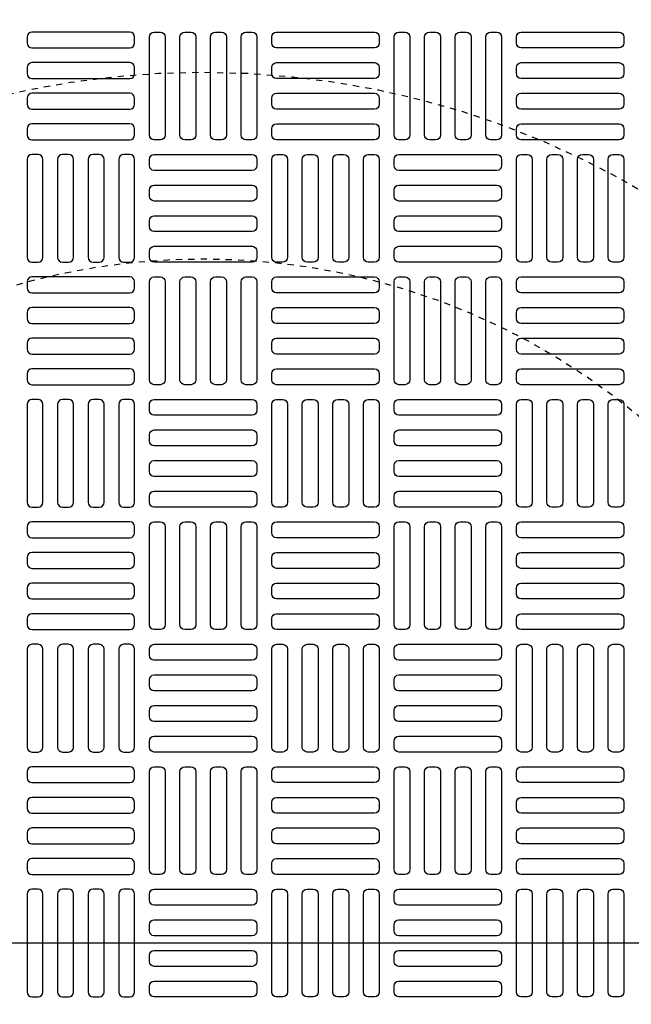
# Model space of a CAD drawing. Extents: x -285 to 5863, y 308 to 3178.
# Tile 604 of 622: x 5269 to 5279, y 1397 to 1413. Entities that reach past the tile are written whole.
import ezdxf

# ---------------------------------------------------------------- set-up
doc = ezdxf.new("R2010")
doc.units = 0
doc.header["$MEASUREMENT"] = 0
doc.linetypes.add('HIDDEN2', pattern=[0.28125, 0.1875, -0.09375])
doc.layers.get('DEFPOINTS').update_dxf_attribs({"linetype": 'CONTINUOUS'})
doc.layers.add('FREEZE-LINES', color=8, linetype='CONTINUOUS', plot=False)
for name, color, linetype in [('TANK-MANHOLE-COVER-40', 2, 'CONTINUOUS'), ('TANK-MANHOLE-COVER-HATCH-40', 252, 'CONTINUOUS'), ('TANK-SLOPE', 3, 'CONTINUOUS')]:
    doc.layers.add(name, color=color, linetype=linetype)

msp = doc.modelspace()

# ---------------------------------------------------------------- linework, layer by layer
at = {"layer": 'DEFPOINTS', "color": 8, "linetype": 'HIDDEN2', "ltscale": 0.125}
msp.add_circle((5271.97805, 1398.01916), 14, dxfattribs=at)
msp.add_circle((5271.97805, 1398.01916), 14, dxfattribs=at)
msp.add_circle((5271.97805, 1398.01916), 14, dxfattribs=at)
msp.add_circle((5271.97805, 1398.01916), 14, dxfattribs=at)
at = {"layer": 'DEFPOINTS', "color": 8, "linetype": 'HIDDEN2', "ltscale": 0.5}
msp.add_circle((5271.97805, 1398.01916), 11, dxfattribs=at)
msp.add_circle((5271.97805, 1398.01916), 11, dxfattribs=at)
msp.add_circle((5271.97805, 1398.01916), 11, dxfattribs=at)
msp.add_circle((5271.97805, 1398.01916), 11, dxfattribs=at)
at = {"layer": 'FREEZE-LINES', "linetype": 'Continuous'}
msp.add_line((5653.857, 1398.01839), (4609.857, 1398.01839), dxfattribs=at)
at = {"layer": 'TANK-MANHOLE-COVER-40', "color": 4, "linetype": 'Continuous'}
msp.add_circle((5271.97882, 1398.01916), 22.63902, dxfattribs=at)
at = {"layer": 'TANK-MANHOLE-COVER-40', "color": 1, "linetype": 'Continuous'}
msp.add_circle((5271.97882, 1398.01916), 22.44094, dxfattribs=at)
at = {"layer": 'TANK-MANHOLE-COVER-40', "color": 2, "linetype": 'Continuous'}
msp.add_circle((5271.97882, 1398.01916), 21.65354, dxfattribs=at)
at = {"layer": 'TANK-MANHOLE-COVER-HATCH-40', "linetype": 'Continuous', "flags": 128}
for points in [[(5269.14417, 1412.48766, 0.41421356), (5269.22291, 1412.40892), (5270.79772, 1412.40892, 0.41421356), (5270.87646, 1412.48766), (5270.87646, 1412.58609, 0.41421356), (5270.79772, 1412.66483), (5269.22291, 1412.66483, 0.41421356), (5269.14417, 1412.58609)], [(5271.19142, 1410.93255, -0.41421356), (5271.11268, 1411.01129), (5271.11268, 1412.58609, -0.41421356), (5271.19142, 1412.66483), (5271.28984, 1412.66483, -0.41421356), (5271.36858, 1412.58609), (5271.36858, 1411.01129, -0.41421356), (5271.28984, 1410.93255)], [(5271.68354, 1410.93255, -0.41421356), (5271.6048, 1411.01129), (5271.6048, 1412.58609, -0.41421356), (5271.68354, 1412.66483), (5271.78197, 1412.66483, -0.41421356), (5271.86071, 1412.58609), (5271.86071, 1411.01129, -0.41421356), (5271.78197, 1410.93255)], [(5272.17567, 1410.93255, -0.41421356), (5272.09693, 1411.01129), (5272.09693, 1412.58609, -0.41421356), (5272.17567, 1412.66483), (5272.27409, 1412.66483, -0.41421356), (5272.35283, 1412.58609), (5272.35283, 1411.01129, -0.41421356), (5272.27409, 1410.93255)], [(5272.66779, 1410.93255, -0.41421356), (5272.58905, 1411.01129), (5272.58905, 1412.58609, -0.41421356), (5272.66779, 1412.66483), (5272.76622, 1412.66483, -0.41421356), (5272.84496, 1412.58609), (5272.84496, 1411.01129, -0.41421356), (5272.76622, 1410.93255)], [(5274.81346, 1412.48766, -0.41421356), (5274.73472, 1412.40892), (5273.15992, 1412.40892, -0.41421356), (5273.08118, 1412.48766), (5273.08118, 1412.58609, -0.41421356), (5273.15992, 1412.66483), (5274.73472, 1412.66483, -0.41421356), (5274.81346, 1412.58609)], [(5275.12842, 1410.93255, -0.41421356), (5275.04968, 1411.01129), (5275.04968, 1412.58609, -0.41421356), (5275.12842, 1412.66483), (5275.22685, 1412.66483, -0.41421356), (5275.30559, 1412.58609), (5275.30559, 1411.01129, -0.41421356), (5275.22685, 1410.93255)], [(5275.62055, 1410.93255, -0.41421356), (5275.54181, 1411.01129), (5275.54181, 1412.58609, -0.41421356), (5275.62055, 1412.66483), (5275.71898, 1412.66483, -0.41421356), (5275.79772, 1412.58609), (5275.79772, 1411.01129, -0.41421356), (5275.71898, 1410.93255)], [(5276.11268, 1410.93255, -0.41421356), (5276.03394, 1411.01129), (5276.03394, 1412.58609, -0.41421356), (5276.11268, 1412.66483), (5276.2111, 1412.66483, -0.41421356), (5276.28984, 1412.58609), (5276.28984, 1411.01129, -0.41421356), (5276.2111, 1410.93255)], [(5276.6048, 1410.93255, -0.41421356), (5276.52606, 1411.01129), (5276.52606, 1412.58609, -0.41421356), (5276.6048, 1412.66483), (5276.70323, 1412.66483, -0.41421356), (5276.78197, 1412.58609), (5276.78197, 1411.01129, -0.41421356), (5276.70323, 1410.93255)], [(5278.75047, 1412.48766, -0.41421356), (5278.67173, 1412.40892), (5277.09693, 1412.40892, -0.41421356), (5277.01819, 1412.48766), (5277.01819, 1412.58609, -0.41421356), (5277.09693, 1412.66483), (5278.67173, 1412.66483, -0.41421356), (5278.75047, 1412.58609)], [(5269.14417, 1411.99554, 0.41421356), (5269.22291, 1411.9168), (5270.79772, 1411.9168, 0.41421356), (5270.87646, 1411.99554), (5270.87646, 1412.09396, 0.41421356), (5270.79772, 1412.1727), (5269.22291, 1412.1727, 0.41421356), (5269.14417, 1412.09396)], [(5274.81346, 1411.99554, -0.41421356), (5274.73472, 1411.9168), (5273.15992, 1411.9168, -0.41421356), (5273.08118, 1411.99554), (5273.08118, 1412.09396, -0.41421356), (5273.15992, 1412.1727), (5274.73472, 1412.1727, -0.41421356), (5274.81346, 1412.09396)], [(5278.75047, 1411.99554, -0.41421356), (5278.67173, 1411.9168), (5277.09693, 1411.9168, -0.41421356), (5277.01819, 1411.99554), (5277.01819, 1412.09396, -0.41421356), (5277.09693, 1412.1727), (5278.67173, 1412.1727, -0.41421356), (5278.75047, 1412.09396)], [(5269.14417, 1411.50341, 0.41421356), (5269.22291, 1411.42467), (5270.79772, 1411.42467, 0.41421356), (5270.87646, 1411.50341), (5270.87646, 1411.60184, 0.41421356), (5270.79772, 1411.68058), (5269.22291, 1411.68058, 0.41421356), (5269.14417, 1411.60184)], [(5274.81346, 1411.50341, -0.41421356), (5274.73472, 1411.42467), (5273.15992, 1411.42467, -0.41421356), (5273.08118, 1411.50341), (5273.08118, 1411.60184, -0.41421356), (5273.15992, 1411.68058), (5274.73472, 1411.68058, -0.41421356), (5274.81346, 1411.60184)], [(5278.75047, 1411.50341, -0.41421356), (5278.67173, 1411.42467), (5277.09693, 1411.42467, -0.41421356), (5277.01819, 1411.50341), (5277.01819, 1411.60184, -0.41421356), (5277.09693, 1411.68058), (5278.67173, 1411.68058, -0.41421356), (5278.75047, 1411.60184)], [(5269.14417, 1411.01129, 0.41421356), (5269.22291, 1410.93255), (5270.79772, 1410.93255, 0.41421356), (5270.87646, 1411.01129), (5270.87646, 1411.10971, 0.41421356), (5270.79772, 1411.18845), (5269.22291, 1411.18845, 0.41421356), (5269.14417, 1411.10971)], [(5274.81346, 1411.01129, -0.41421356), (5274.73472, 1410.93255), (5273.15992, 1410.93255, -0.41421356), (5273.08118, 1411.01129), (5273.08118, 1411.10971, -0.41421356), (5273.15992, 1411.18845), (5274.73472, 1411.18845, -0.41421356), (5274.81346, 1411.10971)], [(5278.75047, 1411.01129, -0.41421356), (5278.67173, 1410.93255), (5277.09693, 1410.93255, -0.41421356), (5277.01819, 1411.01129), (5277.01819, 1411.10971, -0.41421356), (5277.09693, 1411.18845), (5278.67173, 1411.18845, -0.41421356), (5278.75047, 1411.10971)], [(5269.32134, 1408.96404, 0.41421356), (5269.40008, 1409.04278), (5269.40008, 1410.61758, 0.41421356), (5269.32134, 1410.69632), (5269.22291, 1410.69632, 0.41421356), (5269.14417, 1410.61758), (5269.14417, 1409.04278, 0.41421356), (5269.22291, 1408.96404)], [(5269.81346, 1408.96404, 0.41421356), (5269.8922, 1409.04278), (5269.8922, 1410.61758, 0.41421356), (5269.81346, 1410.69632), (5269.71504, 1410.69632, 0.41421356), (5269.6363, 1410.61758), (5269.6363, 1409.04278, 0.41421356), (5269.71504, 1408.96404)], [(5270.30559, 1408.96404, 0.41421356), (5270.38433, 1409.04278), (5270.38433, 1410.61758, 0.41421356), (5270.30559, 1410.69632), (5270.20716, 1410.69632, 0.41421356), (5270.12842, 1410.61758), (5270.12842, 1409.04278, 0.41421356), (5270.20716, 1408.96404)], [(5270.79772, 1408.96404, 0.41421356), (5270.87646, 1409.04278), (5270.87646, 1410.61758, 0.41421356), (5270.79772, 1410.69632), (5270.69929, 1410.69632, 0.41421356), (5270.62055, 1410.61758), (5270.62055, 1409.04278, 0.41421356), (5270.69929, 1408.96404)], [(5271.11268, 1410.61758, -0.41421356), (5271.19142, 1410.69632), (5272.76622, 1410.69632, -0.41421356), (5272.84496, 1410.61758), (5272.84496, 1410.51916, -0.41421356), (5272.76622, 1410.44042), (5271.19142, 1410.44042, -0.41421356), (5271.11268, 1410.51916)], [(5273.15992, 1408.96404, -0.41421356), (5273.08118, 1409.04278), (5273.08118, 1410.61758, -0.41421356), (5273.15992, 1410.69632), (5273.25835, 1410.69632, -0.41421356), (5273.33709, 1410.61758), (5273.33709, 1409.04278, -0.41421356), (5273.25835, 1408.96404)], [(5273.65205, 1408.96404, -0.41421356), (5273.57331, 1409.04278), (5273.57331, 1410.61758, -0.41421356), (5273.65205, 1410.69632), (5273.75047, 1410.69632, -0.41421356), (5273.82921, 1410.61758), (5273.82921, 1409.04278, -0.41421356), (5273.75047, 1408.96404)], [(5274.14417, 1408.96404, -0.41421356), (5274.06543, 1409.04278), (5274.06543, 1410.61758, -0.41421356), (5274.14417, 1410.69632), (5274.2426, 1410.69632, -0.41421356), (5274.32134, 1410.61758), (5274.32134, 1409.04278, -0.41421356), (5274.2426, 1408.96404)], [(5274.6363, 1408.96404, -0.41421356), (5274.55756, 1409.04278), (5274.55756, 1410.61758, -0.41421356), (5274.6363, 1410.69632), (5274.73472, 1410.69632, -0.41421356), (5274.81346, 1410.61758), (5274.81346, 1409.04278, -0.41421356), (5274.73472, 1408.96404)], [(5275.04968, 1410.61758, -0.41421356), (5275.12842, 1410.69632), (5276.70323, 1410.69632, -0.41421356), (5276.78197, 1410.61758), (5276.78197, 1410.51916, -0.41421356), (5276.70323, 1410.44042), (5275.12842, 1410.44042, -0.41421356), (5275.04968, 1410.51916)], [(5277.09693, 1408.96404, -0.41421356), (5277.01819, 1409.04278), (5277.01819, 1410.61758, -0.41421356), (5277.09693, 1410.69632), (5277.19535, 1410.69632, -0.41421356), (5277.27409, 1410.61758), (5277.27409, 1409.04278, -0.41421356), (5277.19535, 1408.96404)], [(5277.58905, 1408.96404, -0.41421356), (5277.51031, 1409.04278), (5277.51031, 1410.61758, -0.41421356), (5277.58905, 1410.69632), (5277.68748, 1410.69632, -0.41421356), (5277.76622, 1410.61758), (5277.76622, 1409.04278, -0.41421356), (5277.68748, 1408.96404)], [(5278.08118, 1408.96404, -0.41421356), (5278.00244, 1409.04278), (5278.00244, 1410.61758, -0.41421356), (5278.08118, 1410.69632), (5278.17961, 1410.69632, -0.41421356), (5278.25835, 1410.61758), (5278.25835, 1409.04278, -0.41421356), (5278.17961, 1408.96404)], [(5278.57331, 1408.96404, -0.41421356), (5278.49457, 1409.04278), (5278.49457, 1410.61758, -0.41421356), (5278.57331, 1410.69632), (5278.67173, 1410.69632, -0.41421356), (5278.75047, 1410.61758), (5278.75047, 1409.04278, -0.41421356), (5278.67173, 1408.96404)], [(5271.11268, 1410.12546, -0.41421356), (5271.19142, 1410.2042), (5272.76622, 1410.2042, -0.41421356), (5272.84496, 1410.12546), (5272.84496, 1410.02703, -0.41421356), (5272.76622, 1409.94829), (5271.19142, 1409.94829, -0.41421356), (5271.11268, 1410.02703)], [(5275.04968, 1410.12546, -0.41421356), (5275.12842, 1410.2042), (5276.70323, 1410.2042, -0.41421356), (5276.78197, 1410.12546), (5276.78197, 1410.02703, -0.41421356), (5276.70323, 1409.94829), (5275.12842, 1409.94829, -0.41421356), (5275.04968, 1410.02703)], [(5271.11268, 1409.63333, -0.41421356), (5271.19142, 1409.71207), (5272.76622, 1409.71207, -0.41421356), (5272.84496, 1409.63333), (5272.84496, 1409.53491, -0.41421356), (5272.76622, 1409.45617), (5271.19142, 1409.45617, -0.41421356), (5271.11268, 1409.53491)], [(5275.04968, 1409.63333, -0.41421356), (5275.12842, 1409.71207), (5276.70323, 1409.71207, -0.41421356), (5276.78197, 1409.63333), (5276.78197, 1409.53491, -0.41421356), (5276.70323, 1409.45617), (5275.12842, 1409.45617, -0.41421356), (5275.04968, 1409.53491)], [(5271.11268, 1409.14121, -0.41421356), (5271.19142, 1409.21995), (5272.76622, 1409.21995, -0.41421356), (5272.84496, 1409.14121), (5272.84496, 1409.04278, -0.41421356), (5272.76622, 1408.96404), (5271.19142, 1408.96404, -0.41421356), (5271.11268, 1409.04278)], [(5275.04968, 1409.14121, -0.41421356), (5275.12842, 1409.21995), (5276.70323, 1409.21995, -0.41421356), (5276.78197, 1409.14121), (5276.78197, 1409.04278, -0.41421356), (5276.70323, 1408.96404), (5275.12842, 1408.96404, -0.41421356), (5275.04968, 1409.04278)], [(5269.14417, 1408.55066, 0.41421356), (5269.22291, 1408.47192), (5270.79772, 1408.47192, 0.41421356), (5270.87646, 1408.55066), (5270.87646, 1408.64908, 0.41421356), (5270.79772, 1408.72782), (5269.22291, 1408.72782, 0.41421356), (5269.14417, 1408.64908)], [(5271.19142, 1406.99554, -0.41421356), (5271.11268, 1407.07428), (5271.11268, 1408.64908, -0.41421356), (5271.19142, 1408.72782), (5271.28984, 1408.72782, -0.41421356), (5271.36858, 1408.64908), (5271.36858, 1407.07428, -0.41421356), (5271.28984, 1406.99554)], [(5271.68354, 1406.99554, -0.41421356), (5271.6048, 1407.07428), (5271.6048, 1408.64908, -0.41421356), (5271.68354, 1408.72782), (5271.78197, 1408.72782, -0.41421356), (5271.86071, 1408.64908), (5271.86071, 1407.07428, -0.41421356), (5271.78197, 1406.99554)], [(5272.17567, 1406.99554, -0.41421356), (5272.09693, 1407.07428), (5272.09693, 1408.64908, -0.41421356), (5272.17567, 1408.72782), (5272.27409, 1408.72782, -0.41421356), (5272.35283, 1408.64908), (5272.35283, 1407.07428, -0.41421356), (5272.27409, 1406.99554)], [(5272.66779, 1406.99554, -0.41421356), (5272.58905, 1407.07428), (5272.58905, 1408.64908, -0.41421356), (5272.66779, 1408.72782), (5272.76622, 1408.72782, -0.41421356), (5272.84496, 1408.64908), (5272.84496, 1407.07428, -0.41421356), (5272.76622, 1406.99554)], [(5274.81346, 1408.55066, -0.41421356), (5274.73472, 1408.47192), (5273.15992, 1408.47192, -0.41421356), (5273.08118, 1408.55066), (5273.08118, 1408.64908, -0.41421356), (5273.15992, 1408.72782), (5274.73472, 1408.72782, -0.41421356), (5274.81346, 1408.64908)], [(5275.12842, 1406.99554, -0.41421356), (5275.04968, 1407.07428), (5275.04968, 1408.64908, -0.41421356), (5275.12842, 1408.72782), (5275.22685, 1408.72782, -0.41421356), (5275.30559, 1408.64908), (5275.30559, 1407.07428, -0.41421356), (5275.22685, 1406.99554)], [(5275.62055, 1406.99554, -0.41421356), (5275.54181, 1407.07428), (5275.54181, 1408.64908, -0.41421356), (5275.62055, 1408.72782), (5275.71898, 1408.72782, -0.41421356), (5275.79772, 1408.64908), (5275.79772, 1407.07428, -0.41421356), (5275.71898, 1406.99554)], [(5276.11268, 1406.99554, -0.41421356), (5276.03394, 1407.07428), (5276.03394, 1408.64908, -0.41421356), (5276.11268, 1408.72782), (5276.2111, 1408.72782, -0.41421356), (5276.28984, 1408.64908), (5276.28984, 1407.07428, -0.41421356), (5276.2111, 1406.99554)], [(5276.6048, 1406.99554, -0.41421356), (5276.52606, 1407.07428), (5276.52606, 1408.64908, -0.41421356), (5276.6048, 1408.72782), (5276.70323, 1408.72782, -0.41421356), (5276.78197, 1408.64908), (5276.78197, 1407.07428, -0.41421356), (5276.70323, 1406.99554)], [(5278.75047, 1408.55066, -0.41421356), (5278.67173, 1408.47192), (5277.09693, 1408.47192, -0.41421356), (5277.01819, 1408.55066), (5277.01819, 1408.64908, -0.41421356), (5277.09693, 1408.72782), (5278.67173, 1408.72782, -0.41421356), (5278.75047, 1408.64908)], [(5269.14417, 1408.05853, 0.41421356), (5269.22291, 1407.97979), (5270.79772, 1407.97979, 0.41421356), (5270.87646, 1408.05853), (5270.87646, 1408.15695, 0.41421356), (5270.79772, 1408.23569), (5269.22291, 1408.23569, 0.41421356), (5269.14417, 1408.15695)], [(5274.81346, 1408.05853, -0.41421356), (5274.73472, 1407.97979), (5273.15992, 1407.97979, -0.41421356), (5273.08118, 1408.05853), (5273.08118, 1408.15695, -0.41421356), (5273.15992, 1408.23569), (5274.73472, 1408.23569, -0.41421356), (5274.81346, 1408.15695)], [(5278.75047, 1408.05853, -0.41421356), (5278.67173, 1407.97979), (5277.09693, 1407.97979, -0.41421356), (5277.01819, 1408.05853), (5277.01819, 1408.15695, -0.41421356), (5277.09693, 1408.23569), (5278.67173, 1408.23569, -0.41421356), (5278.75047, 1408.15695)], [(5269.14417, 1407.5664, 0.41421356), (5269.22291, 1407.48766), (5270.79772, 1407.48766, 0.41421356), (5270.87646, 1407.5664), (5270.87646, 1407.66483, 0.41421356), (5270.79772, 1407.74357), (5269.22291, 1407.74357, 0.41421356), (5269.14417, 1407.66483)], [(5274.81346, 1407.5664, -0.41421356), (5274.73472, 1407.48766), (5273.15992, 1407.48766, -0.41421356), (5273.08118, 1407.5664), (5273.08118, 1407.66483, -0.41421356), (5273.15992, 1407.74357), (5274.73472, 1407.74357, -0.41421356), (5274.81346, 1407.66483)], [(5278.75047, 1407.5664, -0.41421356), (5278.67173, 1407.48766), (5277.09693, 1407.48766, -0.41421356), (5277.01819, 1407.5664), (5277.01819, 1407.66483, -0.41421356), (5277.09693, 1407.74357), (5278.67173, 1407.74357, -0.41421356), (5278.75047, 1407.66483)], [(5269.14417, 1407.07428, 0.41421356), (5269.22291, 1406.99554), (5270.79772, 1406.99554, 0.41421356), (5270.87646, 1407.07428), (5270.87646, 1407.1727, 0.41421356), (5270.79772, 1407.25144), (5269.22291, 1407.25144, 0.41421356), (5269.14417, 1407.1727)], [(5274.81346, 1407.07428, -0.41421356), (5274.73472, 1406.99554), (5273.15992, 1406.99554, -0.41421356), (5273.08118, 1407.07428), (5273.08118, 1407.1727, -0.41421356), (5273.15992, 1407.25144), (5274.73472, 1407.25144, -0.41421356), (5274.81346, 1407.1727)], [(5278.75047, 1407.07428, -0.41421356), (5278.67173, 1406.99554), (5277.09693, 1406.99554, -0.41421356), (5277.01819, 1407.07428), (5277.01819, 1407.1727, -0.41421356), (5277.09693, 1407.25144), (5278.67173, 1407.25144, -0.41421356), (5278.75047, 1407.1727)], [(5269.32134, 1405.02703, 0.41421356), (5269.40008, 1405.10577), (5269.40008, 1406.68058, 0.41421356), (5269.32134, 1406.75932), (5269.22291, 1406.75932, 0.41421356), (5269.14417, 1406.68058), (5269.14417, 1405.10577, 0.41421356), (5269.22291, 1405.02703)], [(5269.81346, 1405.02703, 0.41421356), (5269.8922, 1405.10577), (5269.8922, 1406.68058, 0.41421356), (5269.81346, 1406.75932), (5269.71504, 1406.75932, 0.41421356), (5269.6363, 1406.68058), (5269.6363, 1405.10577, 0.41421356), (5269.71504, 1405.02703)], [(5270.30559, 1405.02703, 0.41421356), (5270.38433, 1405.10577), (5270.38433, 1406.68058, 0.41421356), (5270.30559, 1406.75932), (5270.20716, 1406.75932, 0.41421356), (5270.12842, 1406.68058), (5270.12842, 1405.10577, 0.41421356), (5270.20716, 1405.02703)], [(5270.79772, 1405.02703, 0.41421356), (5270.87646, 1405.10577), (5270.87646, 1406.68058, 0.41421356), (5270.79772, 1406.75932), (5270.69929, 1406.75932, 0.41421356), (5270.62055, 1406.68058), (5270.62055, 1405.10577, 0.41421356), (5270.69929, 1405.02703)], [(5271.11268, 1406.68058, -0.41421356), (5271.19142, 1406.75932), (5272.76622, 1406.75932, -0.41421356), (5272.84496, 1406.68058), (5272.84496, 1406.58215, -0.41421356), (5272.76622, 1406.50341), (5271.19142, 1406.50341, -0.41421356), (5271.11268, 1406.58215)], [(5273.15992, 1405.02703, -0.41421356), (5273.08118, 1405.10577), (5273.08118, 1406.68058, -0.41421356), (5273.15992, 1406.75932), (5273.25835, 1406.75932, -0.41421356), (5273.33709, 1406.68058), (5273.33709, 1405.10577, -0.41421356), (5273.25835, 1405.02703)], [(5273.65205, 1405.02703, -0.41421356), (5273.57331, 1405.10577), (5273.57331, 1406.68058, -0.41421356), (5273.65205, 1406.75932), (5273.75047, 1406.75932, -0.41421356), (5273.82921, 1406.68058), (5273.82921, 1405.10577, -0.41421356), (5273.75047, 1405.02703)], [(5274.14417, 1405.02703, -0.41421356), (5274.06543, 1405.10577), (5274.06543, 1406.68058, -0.41421356), (5274.14417, 1406.75932), (5274.2426, 1406.75932, -0.41421356), (5274.32134, 1406.68058), (5274.32134, 1405.10577, -0.41421356), (5274.2426, 1405.02703)], [(5274.6363, 1405.02703, -0.41421356), (5274.55756, 1405.10577), (5274.55756, 1406.68058, -0.41421356), (5274.6363, 1406.75932), (5274.73472, 1406.75932, -0.41421356), (5274.81346, 1406.68058), (5274.81346, 1405.10577, -0.41421356), (5274.73472, 1405.02703)], [(5275.04968, 1406.68058, -0.41421356), (5275.12842, 1406.75932), (5276.70323, 1406.75932, -0.41421356), (5276.78197, 1406.68058), (5276.78197, 1406.58215, -0.41421356), (5276.70323, 1406.50341), (5275.12842, 1406.50341, -0.41421356), (5275.04968, 1406.58215)], [(5277.09693, 1405.02703, -0.41421356), (5277.01819, 1405.10577), (5277.01819, 1406.68058, -0.41421356), (5277.09693, 1406.75932), (5277.19535, 1406.75932, -0.41421356), (5277.27409, 1406.68058), (5277.27409, 1405.10577, -0.41421356), (5277.19535, 1405.02703)], [(5277.58905, 1405.02703, -0.41421356), (5277.51031, 1405.10577), (5277.51031, 1406.68058, -0.41421356), (5277.58905, 1406.75932), (5277.68748, 1406.75932, -0.41421356), (5277.76622, 1406.68058), (5277.76622, 1405.10577, -0.41421356), (5277.68748, 1405.02703)], [(5278.08118, 1405.02703, -0.41421356), (5278.00244, 1405.10577), (5278.00244, 1406.68058, -0.41421356), (5278.08118, 1406.75932), (5278.17961, 1406.75932, -0.41421356), (5278.25835, 1406.68058), (5278.25835, 1405.10577, -0.41421356), (5278.17961, 1405.02703)], [(5278.57331, 1405.02703, -0.41421356), (5278.49457, 1405.10577), (5278.49457, 1406.68058, -0.41421356), (5278.57331, 1406.75932), (5278.67173, 1406.75932, -0.41421356), (5278.75047, 1406.68058), (5278.75047, 1405.10577, -0.41421356), (5278.67173, 1405.02703)], [(5271.11268, 1406.18845, -0.41421356), (5271.19142, 1406.26719), (5272.76622, 1406.26719, -0.41421356), (5272.84496, 1406.18845), (5272.84496, 1406.09003, -0.41421356), (5272.76622, 1406.01129), (5271.19142, 1406.01129, -0.41421356), (5271.11268, 1406.09003)], [(5275.04968, 1406.18845, -0.41421356), (5275.12842, 1406.26719), (5276.70323, 1406.26719, -0.41421356), (5276.78197, 1406.18845), (5276.78197, 1406.09003, -0.41421356), (5276.70323, 1406.01129), (5275.12842, 1406.01129, -0.41421356), (5275.04968, 1406.09003)], [(5271.11268, 1405.69632, -0.41421356), (5271.19142, 1405.77506), (5272.76622, 1405.77506, -0.41421356), (5272.84496, 1405.69632), (5272.84496, 1405.5979, -0.41421356), (5272.76622, 1405.51916), (5271.19142, 1405.51916, -0.41421356), (5271.11268, 1405.5979)], [(5275.04968, 1405.69632, -0.41421356), (5275.12842, 1405.77506), (5276.70323, 1405.77506, -0.41421356), (5276.78197, 1405.69632), (5276.78197, 1405.5979, -0.41421356), (5276.70323, 1405.51916), (5275.12842, 1405.51916, -0.41421356), (5275.04968, 1405.5979)], [(5271.11268, 1405.2042, -0.41421356), (5271.19142, 1405.28294), (5272.76622, 1405.28294, -0.41421356), (5272.84496, 1405.2042), (5272.84496, 1405.10577, -0.41421356), (5272.76622, 1405.02703), (5271.19142, 1405.02703, -0.41421356), (5271.11268, 1405.10577)], [(5275.04968, 1405.2042, -0.41421356), (5275.12842, 1405.28294), (5276.70323, 1405.28294, -0.41421356), (5276.78197, 1405.2042), (5276.78197, 1405.10577, -0.41421356), (5276.70323, 1405.02703), (5275.12842, 1405.02703, -0.41421356), (5275.04968, 1405.10577)], [(5269.14417, 1404.61365, 0.41421356), (5269.22291, 1404.53491), (5270.79772, 1404.53491, 0.41421356), (5270.87646, 1404.61365), (5270.87646, 1404.71207, 0.41421356), (5270.79772, 1404.79081), (5269.22291, 1404.79081, 0.41421356), (5269.14417, 1404.71207)], [(5271.19142, 1403.05853, -0.41421356), (5271.11268, 1403.13727), (5271.11268, 1404.71207, -0.41421356), (5271.19142, 1404.79081), (5271.28984, 1404.79081, -0.41421356), (5271.36858, 1404.71207), (5271.36858, 1403.13727, -0.41421356), (5271.28984, 1403.05853)], [(5271.68354, 1403.05853, -0.41421356), (5271.6048, 1403.13727), (5271.6048, 1404.71207, -0.41421356), (5271.68354, 1404.79081), (5271.78197, 1404.79081, -0.41421356), (5271.86071, 1404.71207), (5271.86071, 1403.13727, -0.41421356), (5271.78197, 1403.05853)], [(5272.17567, 1403.05853, -0.41421356), (5272.09693, 1403.13727), (5272.09693, 1404.71207, -0.41421356), (5272.17567, 1404.79081), (5272.27409, 1404.79081, -0.41421356), (5272.35283, 1404.71207), (5272.35283, 1403.13727, -0.41421356), (5272.27409, 1403.05853)], [(5272.66779, 1403.05853, -0.41421356), (5272.58905, 1403.13727), (5272.58905, 1404.71207, -0.41421356), (5272.66779, 1404.79081), (5272.76622, 1404.79081, -0.41421356), (5272.84496, 1404.71207), (5272.84496, 1403.13727, -0.41421356), (5272.76622, 1403.05853)], [(5274.81346, 1404.61365, -0.41421356), (5274.73472, 1404.53491), (5273.15992, 1404.53491, -0.41421356), (5273.08118, 1404.61365), (5273.08118, 1404.71207, -0.41421356), (5273.15992, 1404.79081), (5274.73472, 1404.79081, -0.41421356), (5274.81346, 1404.71207)], [(5275.12842, 1403.05853, -0.41421356), (5275.04968, 1403.13727), (5275.04968, 1404.71207, -0.41421356), (5275.12842, 1404.79081), (5275.22685, 1404.79081, -0.41421356), (5275.30559, 1404.71207), (5275.30559, 1403.13727, -0.41421356), (5275.22685, 1403.05853)], [(5275.62055, 1403.05853, -0.41421356), (5275.54181, 1403.13727), (5275.54181, 1404.71207, -0.41421356), (5275.62055, 1404.79081), (5275.71898, 1404.79081, -0.41421356), (5275.79772, 1404.71207), (5275.79772, 1403.13727, -0.41421356), (5275.71898, 1403.05853)], [(5276.11268, 1403.05853, -0.41421356), (5276.03394, 1403.13727), (5276.03394, 1404.71207, -0.41421356), (5276.11268, 1404.79081), (5276.2111, 1404.79081, -0.41421356), (5276.28984, 1404.71207), (5276.28984, 1403.13727, -0.41421356), (5276.2111, 1403.05853)], [(5276.6048, 1403.05853, -0.41421356), (5276.52606, 1403.13727), (5276.52606, 1404.71207, -0.41421356), (5276.6048, 1404.79081), (5276.70323, 1404.79081, -0.41421356), (5276.78197, 1404.71207), (5276.78197, 1403.13727, -0.41421356), (5276.70323, 1403.05853)], [(5278.75047, 1404.61365, -0.41421356), (5278.67173, 1404.53491), (5277.09693, 1404.53491, -0.41421356), (5277.01819, 1404.61365), (5277.01819, 1404.71207, -0.41421356), (5277.09693, 1404.79081), (5278.67173, 1404.79081, -0.41421356), (5278.75047, 1404.71207)], [(5269.14417, 1404.12152, 0.41421356), (5269.22291, 1404.04278), (5270.79772, 1404.04278, 0.41421356), (5270.87646, 1404.12152), (5270.87646, 1404.21995, 0.41421356), (5270.79772, 1404.29869), (5269.22291, 1404.29869, 0.41421356), (5269.14417, 1404.21995)], [(5274.81346, 1404.12152, -0.41421356), (5274.73472, 1404.04278), (5273.15992, 1404.04278, -0.41421356), (5273.08118, 1404.12152), (5273.08118, 1404.21995, -0.41421356), (5273.15992, 1404.29869), (5274.73472, 1404.29869, -0.41421356), (5274.81346, 1404.21995)], [(5278.75047, 1404.12152, -0.41421356), (5278.67173, 1404.04278), (5277.09693, 1404.04278, -0.41421356), (5277.01819, 1404.12152), (5277.01819, 1404.21995, -0.41421356), (5277.09693, 1404.29869), (5278.67173, 1404.29869, -0.41421356), (5278.75047, 1404.21995)], [(5269.14417, 1403.6294, 0.41421356), (5269.22291, 1403.55066), (5270.79772, 1403.55066, 0.41421356), (5270.87646, 1403.6294), (5270.87646, 1403.72782, 0.41421356), (5270.79772, 1403.80656), (5269.22291, 1403.80656, 0.41421356), (5269.14417, 1403.72782)], [(5274.81346, 1403.6294, -0.41421356), (5274.73472, 1403.55066), (5273.15992, 1403.55066, -0.41421356), (5273.08118, 1403.6294), (5273.08118, 1403.72782, -0.41421356), (5273.15992, 1403.80656), (5274.73472, 1403.80656, -0.41421356), (5274.81346, 1403.72782)], [(5278.75047, 1403.6294, -0.41421356), (5278.67173, 1403.55066), (5277.09693, 1403.55066, -0.41421356), (5277.01819, 1403.6294), (5277.01819, 1403.72782, -0.41421356), (5277.09693, 1403.80656), (5278.67173, 1403.80656, -0.41421356), (5278.75047, 1403.72782)], [(5269.14417, 1403.13727, 0.41421356), (5269.22291, 1403.05853), (5270.79772, 1403.05853, 0.41421356), (5270.87646, 1403.13727), (5270.87646, 1403.23569, 0.41421356), (5270.79772, 1403.31443), (5269.22291, 1403.31443, 0.41421356), (5269.14417, 1403.23569)], [(5274.81346, 1403.13727, -0.41421356), (5274.73472, 1403.05853), (5273.15992, 1403.05853, -0.41421356), (5273.08118, 1403.13727), (5273.08118, 1403.23569, -0.41421356), (5273.15992, 1403.31443), (5274.73472, 1403.31443, -0.41421356), (5274.81346, 1403.23569)], [(5278.75047, 1403.13727, -0.41421356), (5278.67173, 1403.05853), (5277.09693, 1403.05853, -0.41421356), (5277.01819, 1403.13727), (5277.01819, 1403.23569, -0.41421356), (5277.09693, 1403.31443), (5278.67173, 1403.31443, -0.41421356), (5278.75047, 1403.23569)], [(5269.32134, 1401.09003, 0.41421356), (5269.40008, 1401.16877), (5269.40008, 1402.74357, 0.41421356), (5269.32134, 1402.82231), (5269.22291, 1402.82231, 0.41421356), (5269.14417, 1402.74357), (5269.14417, 1401.16877, 0.41421356), (5269.22291, 1401.09003)], [(5269.81346, 1401.09003, 0.41421356), (5269.8922, 1401.16877), (5269.8922, 1402.74357, 0.41421356), (5269.81346, 1402.82231), (5269.71504, 1402.82231, 0.41421356), (5269.6363, 1402.74357), (5269.6363, 1401.16877, 0.41421356), (5269.71504, 1401.09003)], [(5270.30559, 1401.09003, 0.41421356), (5270.38433, 1401.16877), (5270.38433, 1402.74357, 0.41421356), (5270.30559, 1402.82231), (5270.20716, 1402.82231, 0.41421356), (5270.12842, 1402.74357), (5270.12842, 1401.16877, 0.41421356), (5270.20716, 1401.09003)], [(5270.79772, 1401.09003, 0.41421356), (5270.87646, 1401.16877), (5270.87646, 1402.74357, 0.41421356), (5270.79772, 1402.82231), (5270.69929, 1402.82231, 0.41421356), (5270.62055, 1402.74357), (5270.62055, 1401.16877, 0.41421356), (5270.69929, 1401.09003)], [(5271.11268, 1402.74357, -0.41421356), (5271.19142, 1402.82231), (5272.76622, 1402.82231, -0.41421356), (5272.84496, 1402.74357), (5272.84496, 1402.64514, -0.41421356), (5272.76622, 1402.5664), (5271.19142, 1402.5664, -0.41421356), (5271.11268, 1402.64514)], [(5273.15992, 1401.09003, -0.41421356), (5273.08118, 1401.16877), (5273.08118, 1402.74357, -0.41421356), (5273.15992, 1402.82231), (5273.25835, 1402.82231, -0.41421356), (5273.33709, 1402.74357), (5273.33709, 1401.16877, -0.41421356), (5273.25835, 1401.09003)], [(5273.65205, 1401.09003, -0.41421356), (5273.57331, 1401.16877), (5273.57331, 1402.74357, -0.41421356), (5273.65205, 1402.82231), (5273.75047, 1402.82231, -0.41421356), (5273.82921, 1402.74357), (5273.82921, 1401.16877, -0.41421356), (5273.75047, 1401.09003)], [(5274.14417, 1401.09003, -0.41421356), (5274.06543, 1401.16877), (5274.06543, 1402.74357, -0.41421356), (5274.14417, 1402.82231), (5274.2426, 1402.82231, -0.41421356), (5274.32134, 1402.74357), (5274.32134, 1401.16877, -0.41421356), (5274.2426, 1401.09003)], [(5274.6363, 1401.09003, -0.41421356), (5274.55756, 1401.16877), (5274.55756, 1402.74357, -0.41421356), (5274.6363, 1402.82231), (5274.73472, 1402.82231, -0.41421356), (5274.81346, 1402.74357), (5274.81346, 1401.16877, -0.41421356), (5274.73472, 1401.09003)], [(5275.04968, 1402.74357, -0.41421356), (5275.12842, 1402.82231), (5276.70323, 1402.82231, -0.41421356), (5276.78197, 1402.74357), (5276.78197, 1402.64514, -0.41421356), (5276.70323, 1402.5664), (5275.12842, 1402.5664, -0.41421356), (5275.04968, 1402.64514)], [(5277.09693, 1401.09003, -0.41421356), (5277.01819, 1401.16877), (5277.01819, 1402.74357, -0.41421356), (5277.09693, 1402.82231), (5277.19535, 1402.82231, -0.41421356), (5277.27409, 1402.74357), (5277.27409, 1401.16877, -0.41421356), (5277.19535, 1401.09003)], [(5277.58905, 1401.09003, -0.41421356), (5277.51031, 1401.16877), (5277.51031, 1402.74357, -0.41421356), (5277.58905, 1402.82231), (5277.68748, 1402.82231, -0.41421356), (5277.76622, 1402.74357), (5277.76622, 1401.16877, -0.41421356), (5277.68748, 1401.09003)], [(5278.08118, 1401.09003, -0.41421356), (5278.00244, 1401.16877), (5278.00244, 1402.74357, -0.41421356), (5278.08118, 1402.82231), (5278.17961, 1402.82231, -0.41421356), (5278.25835, 1402.74357), (5278.25835, 1401.16877, -0.41421356), (5278.17961, 1401.09003)], [(5278.57331, 1401.09003, -0.41421356), (5278.49457, 1401.16877), (5278.49457, 1402.74357, -0.41421356), (5278.57331, 1402.82231), (5278.67173, 1402.82231, -0.41421356), (5278.75047, 1402.74357), (5278.75047, 1401.16877, -0.41421356), (5278.67173, 1401.09003)], [(5271.11268, 1402.25144, -0.41421356), (5271.19142, 1402.33018), (5272.76622, 1402.33018, -0.41421356), (5272.84496, 1402.25144), (5272.84496, 1402.15302, -0.41421356), (5272.76622, 1402.07428), (5271.19142, 1402.07428, -0.41421356), (5271.11268, 1402.15302)], [(5275.04968, 1402.25144, -0.41421356), (5275.12842, 1402.33018), (5276.70323, 1402.33018, -0.41421356), (5276.78197, 1402.25144), (5276.78197, 1402.15302, -0.41421356), (5276.70323, 1402.07428), (5275.12842, 1402.07428, -0.41421356), (5275.04968, 1402.15302)], [(5271.11268, 1401.75932, -0.41421356), (5271.19142, 1401.83806), (5272.76622, 1401.83806, -0.41421356), (5272.84496, 1401.75932), (5272.84496, 1401.66089, -0.41421356), (5272.76622, 1401.58215), (5271.19142, 1401.58215, -0.41421356), (5271.11268, 1401.66089)], [(5275.04968, 1401.75932, -0.41421356), (5275.12842, 1401.83806), (5276.70323, 1401.83806, -0.41421356), (5276.78197, 1401.75932), (5276.78197, 1401.66089, -0.41421356), (5276.70323, 1401.58215), (5275.12842, 1401.58215, -0.41421356), (5275.04968, 1401.66089)], [(5271.11268, 1401.26719, -0.41421356), (5271.19142, 1401.34593), (5272.76622, 1401.34593, -0.41421356), (5272.84496, 1401.26719), (5272.84496, 1401.16877, -0.41421356), (5272.76622, 1401.09003), (5271.19142, 1401.09003, -0.41421356), (5271.11268, 1401.16877)], [(5275.04968, 1401.26719, -0.41421356), (5275.12842, 1401.34593), (5276.70323, 1401.34593, -0.41421356), (5276.78197, 1401.26719), (5276.78197, 1401.16877, -0.41421356), (5276.70323, 1401.09003), (5275.12842, 1401.09003, -0.41421356), (5275.04968, 1401.16877)], [(5269.14417, 1400.67664, 0.41421356), (5269.22291, 1400.5979), (5270.79772, 1400.5979, 0.41421356), (5270.87646, 1400.67664), (5270.87646, 1400.77506, 0.41421356), (5270.79772, 1400.85381), (5269.22291, 1400.85381, 0.41421356), (5269.14417, 1400.77506)], [(5271.19142, 1399.12152, -0.41421356), (5271.11268, 1399.20026), (5271.11268, 1400.77506, -0.41421356), (5271.19142, 1400.85381), (5271.28984, 1400.85381, -0.41421356), (5271.36858, 1400.77506), (5271.36858, 1399.20026, -0.41421356), (5271.28984, 1399.12152)], [(5271.68354, 1399.12152, -0.41421356), (5271.6048, 1399.20026), (5271.6048, 1400.77506, -0.41421356), (5271.68354, 1400.85381), (5271.78197, 1400.85381, -0.41421356), (5271.86071, 1400.77506), (5271.86071, 1399.20026, -0.41421356), (5271.78197, 1399.12152)], [(5272.17567, 1399.12152, -0.41421356), (5272.09693, 1399.20026), (5272.09693, 1400.77506, -0.41421356), (5272.17567, 1400.85381), (5272.27409, 1400.85381, -0.41421356), (5272.35283, 1400.77506), (5272.35283, 1399.20026, -0.41421356), (5272.27409, 1399.12152)], [(5272.66779, 1399.12152, -0.41421356), (5272.58905, 1399.20026), (5272.58905, 1400.77506, -0.41421356), (5272.66779, 1400.85381), (5272.76622, 1400.85381, -0.41421356), (5272.84496, 1400.77506), (5272.84496, 1399.20026, -0.41421356), (5272.76622, 1399.12152)], [(5274.81346, 1400.67664, -0.41421356), (5274.73472, 1400.5979), (5273.15992, 1400.5979, -0.41421356), (5273.08118, 1400.67664), (5273.08118, 1400.77506, -0.41421356), (5273.15992, 1400.85381), (5274.73472, 1400.85381, -0.41421356), (5274.81346, 1400.77506)], [(5275.12842, 1399.12152, -0.41421356), (5275.04968, 1399.20026), (5275.04968, 1400.77506, -0.41421356), (5275.12842, 1400.85381), (5275.22685, 1400.85381, -0.41421356), (5275.30559, 1400.77506), (5275.30559, 1399.20026, -0.41421356), (5275.22685, 1399.12152)], [(5275.62055, 1399.12152, -0.41421356), (5275.54181, 1399.20026), (5275.54181, 1400.77506, -0.41421356), (5275.62055, 1400.85381), (5275.71898, 1400.85381, -0.41421356), (5275.79772, 1400.77506), (5275.79772, 1399.20026, -0.41421356), (5275.71898, 1399.12152)], [(5276.11268, 1399.12152, -0.41421356), (5276.03394, 1399.20026), (5276.03394, 1400.77506, -0.41421356), (5276.11268, 1400.85381), (5276.2111, 1400.85381, -0.41421356), (5276.28984, 1400.77506), (5276.28984, 1399.20026, -0.41421356), (5276.2111, 1399.12152)], [(5276.6048, 1399.12152, -0.41421356), (5276.52606, 1399.20026), (5276.52606, 1400.77506, -0.41421356), (5276.6048, 1400.85381), (5276.70323, 1400.85381, -0.41421356), (5276.78197, 1400.77506), (5276.78197, 1399.20026, -0.41421356), (5276.70323, 1399.12152)], [(5278.75047, 1400.67664, -0.41421356), (5278.67173, 1400.5979), (5277.09693, 1400.5979, -0.41421356), (5277.01819, 1400.67664), (5277.01819, 1400.77506, -0.41421356), (5277.09693, 1400.85381), (5278.67173, 1400.85381, -0.41421356), (5278.75047, 1400.77506)], [(5269.14417, 1400.18451, 0.41421356), (5269.22291, 1400.10577), (5270.79772, 1400.10577, 0.41421356), (5270.87646, 1400.18451), (5270.87646, 1400.28294, 0.41421356), (5270.79772, 1400.36168), (5269.22291, 1400.36168, 0.41421356), (5269.14417, 1400.28294)], [(5274.81346, 1400.18451, -0.41421356), (5274.73472, 1400.10577), (5273.15992, 1400.10577, -0.41421356), (5273.08118, 1400.18451), (5273.08118, 1400.28294, -0.41421356), (5273.15992, 1400.36168), (5274.73472, 1400.36168, -0.41421356), (5274.81346, 1400.28294)], [(5278.75047, 1400.18451, -0.41421356), (5278.67173, 1400.10577), (5277.09693, 1400.10577, -0.41421356), (5277.01819, 1400.18451), (5277.01819, 1400.28294, -0.41421356), (5277.09693, 1400.36168), (5278.67173, 1400.36168, -0.41421356), (5278.75047, 1400.28294)], [(5269.14417, 1399.69239, 0.41421356), (5269.22291, 1399.61365), (5270.79772, 1399.61365, 0.41421356), (5270.87646, 1399.69239), (5270.87646, 1399.79081, 0.41421356), (5270.79772, 1399.86955), (5269.22291, 1399.86955, 0.41421356), (5269.14417, 1399.79081)], [(5274.81346, 1399.69239, -0.41421356), (5274.73472, 1399.61365), (5273.15992, 1399.61365, -0.41421356), (5273.08118, 1399.69239), (5273.08118, 1399.79081, -0.41421356), (5273.15992, 1399.86955), (5274.73472, 1399.86955, -0.41421356), (5274.81346, 1399.79081)], [(5278.75047, 1399.69239, -0.41421356), (5278.67173, 1399.61365), (5277.09693, 1399.61365, -0.41421356), (5277.01819, 1399.69239), (5277.01819, 1399.79081, -0.41421356), (5277.09693, 1399.86955), (5278.67173, 1399.86955, -0.41421356), (5278.75047, 1399.79081)], [(5269.14417, 1399.20026, 0.41421356), (5269.22291, 1399.12152), (5270.79772, 1399.12152, 0.41421356), (5270.87646, 1399.20026), (5270.87646, 1399.29869, 0.41421356), (5270.79772, 1399.37743), (5269.22291, 1399.37743, 0.41421356), (5269.14417, 1399.29869)], [(5274.81346, 1399.20026, -0.41421356), (5274.73472, 1399.12152), (5273.15992, 1399.12152, -0.41421356), (5273.08118, 1399.20026), (5273.08118, 1399.29869, -0.41421356), (5273.15992, 1399.37743), (5274.73472, 1399.37743, -0.41421356), (5274.81346, 1399.29869)], [(5278.75047, 1399.20026, -0.41421356), (5278.67173, 1399.12152), (5277.09693, 1399.12152, -0.41421356), (5277.01819, 1399.20026), (5277.01819, 1399.29869, -0.41421356), (5277.09693, 1399.37743), (5278.67173, 1399.37743, -0.41421356), (5278.75047, 1399.29869)], [(5269.32134, 1397.15302, 0.41421356), (5269.40008, 1397.23176), (5269.40008, 1398.80656, 0.41421356), (5269.32134, 1398.8853), (5269.22291, 1398.8853, 0.41421356), (5269.14417, 1398.80656), (5269.14417, 1397.23176, 0.41421356), (5269.22291, 1397.15302)], [(5269.81346, 1397.15302, 0.41421356), (5269.8922, 1397.23176), (5269.8922, 1398.80656, 0.41421356), (5269.81346, 1398.8853), (5269.71504, 1398.8853, 0.41421356), (5269.6363, 1398.80656), (5269.6363, 1397.23176, 0.41421356), (5269.71504, 1397.15302)], [(5270.30559, 1397.15302, 0.41421356), (5270.38433, 1397.23176), (5270.38433, 1398.80656, 0.41421356), (5270.30559, 1398.8853), (5270.20716, 1398.8853, 0.41421356), (5270.12842, 1398.80656), (5270.12842, 1397.23176, 0.41421356), (5270.20716, 1397.15302)], [(5270.79772, 1397.15302, 0.41421356), (5270.87646, 1397.23176), (5270.87646, 1398.80656, 0.41421356), (5270.79772, 1398.8853), (5270.69929, 1398.8853, 0.41421356), (5270.62055, 1398.80656), (5270.62055, 1397.23176, 0.41421356), (5270.69929, 1397.15302)], [(5271.11268, 1398.80656, -0.41421356), (5271.19142, 1398.8853), (5272.76622, 1398.8853, -0.41421356), (5272.84496, 1398.80656), (5272.84496, 1398.70814, -0.41421356), (5272.76622, 1398.6294), (5271.19142, 1398.6294, -0.41421356), (5271.11268, 1398.70814)], [(5273.15992, 1397.15302, -0.41421356), (5273.08118, 1397.23176), (5273.08118, 1398.80656, -0.41421356), (5273.15992, 1398.8853), (5273.25835, 1398.8853, -0.41421356), (5273.33709, 1398.80656), (5273.33709, 1397.23176, -0.41421356), (5273.25835, 1397.15302)], [(5273.65205, 1397.15302, -0.41421356), (5273.57331, 1397.23176), (5273.57331, 1398.80656, -0.41421356), (5273.65205, 1398.8853), (5273.75047, 1398.8853, -0.41421356), (5273.82921, 1398.80656), (5273.82921, 1397.23176, -0.41421356), (5273.75047, 1397.15302)], [(5274.14417, 1397.15302, -0.41421356), (5274.06543, 1397.23176), (5274.06543, 1398.80656, -0.41421356), (5274.14417, 1398.8853), (5274.2426, 1398.8853, -0.41421356), (5274.32134, 1398.80656), (5274.32134, 1397.23176, -0.41421356), (5274.2426, 1397.15302)], [(5274.6363, 1397.15302, -0.41421356), (5274.55756, 1397.23176), (5274.55756, 1398.80656, -0.41421356), (5274.6363, 1398.8853), (5274.73472, 1398.8853, -0.41421356), (5274.81346, 1398.80656), (5274.81346, 1397.23176, -0.41421356), (5274.73472, 1397.15302)], [(5275.04968, 1398.80656, -0.41421356), (5275.12842, 1398.8853), (5276.70323, 1398.8853, -0.41421356), (5276.78197, 1398.80656), (5276.78197, 1398.70814, -0.41421356), (5276.70323, 1398.6294), (5275.12842, 1398.6294, -0.41421356), (5275.04968, 1398.70814)], [(5277.09693, 1397.15302, -0.41421356), (5277.01819, 1397.23176), (5277.01819, 1398.80656, -0.41421356), (5277.09693, 1398.8853), (5277.19535, 1398.8853, -0.41421356), (5277.27409, 1398.80656), (5277.27409, 1397.23176, -0.41421356), (5277.19535, 1397.15302)], [(5277.58905, 1397.15302, -0.41421356), (5277.51031, 1397.23176), (5277.51031, 1398.80656, -0.41421356), (5277.58905, 1398.8853), (5277.68748, 1398.8853, -0.41421356), (5277.76622, 1398.80656), (5277.76622, 1397.23176, -0.41421356), (5277.68748, 1397.15302)], [(5278.08118, 1397.15302, -0.41421356), (5278.00244, 1397.23176), (5278.00244, 1398.80656, -0.41421356), (5278.08118, 1398.8853), (5278.17961, 1398.8853, -0.41421356), (5278.25835, 1398.80656), (5278.25835, 1397.23176, -0.41421356), (5278.17961, 1397.15302)], [(5278.57331, 1397.15302, -0.41421356), (5278.49457, 1397.23176), (5278.49457, 1398.80656, -0.41421356), (5278.57331, 1398.8853), (5278.67173, 1398.8853, -0.41421356), (5278.75047, 1398.80656), (5278.75047, 1397.23176, -0.41421356), (5278.67173, 1397.15302)], [(5271.11268, 1398.31443, -0.41421356), (5271.19142, 1398.39318), (5272.76622, 1398.39318, -0.41421356), (5272.84496, 1398.31443), (5272.84496, 1398.21601, -0.41421356), (5272.76622, 1398.13727), (5271.19142, 1398.13727, -0.41421356), (5271.11268, 1398.21601)], [(5275.04968, 1398.31443, -0.41421356), (5275.12842, 1398.39318), (5276.70323, 1398.39318, -0.41421356), (5276.78197, 1398.31443), (5276.78197, 1398.21601, -0.41421356), (5276.70323, 1398.13727), (5275.12842, 1398.13727, -0.41421356), (5275.04968, 1398.21601)], [(5271.11268, 1397.82231, -0.41421356), (5271.19142, 1397.90105), (5272.76622, 1397.90105, -0.41421356), (5272.84496, 1397.82231), (5272.84496, 1397.72388, -0.41421356), (5272.76622, 1397.64514), (5271.19142, 1397.64514, -0.41421356), (5271.11268, 1397.72388)], [(5275.04968, 1397.82231, -0.41421356), (5275.12842, 1397.90105), (5276.70323, 1397.90105, -0.41421356), (5276.78197, 1397.82231), (5276.78197, 1397.72388, -0.41421356), (5276.70323, 1397.64514), (5275.12842, 1397.64514, -0.41421356), (5275.04968, 1397.72388)], [(5271.11268, 1397.33018, -0.41421356), (5271.19142, 1397.40892), (5272.76622, 1397.40892, -0.41421356), (5272.84496, 1397.33018), (5272.84496, 1397.23176, -0.41421356), (5272.76622, 1397.15302), (5271.19142, 1397.15302, -0.41421356), (5271.11268, 1397.23176)], [(5275.04968, 1397.33018, -0.41421356), (5275.12842, 1397.40892), (5276.70323, 1397.40892, -0.41421356), (5276.78197, 1397.33018), (5276.78197, 1397.23176, -0.41421356), (5276.70323, 1397.15302), (5275.12842, 1397.15302, -0.41421356), (5275.04968, 1397.23176)]]:
    msp.add_lwpolyline(points, format="xyb", close=True, dxfattribs=at)
at = {"layer": 'TANK-SLOPE'}
msp.add_lwpolyline([(5283.57379, 1365.37841), (5327.52712, 1380.99195, 0.70597857), (5327.52765, 1415.04464), (5283.5748, 1430.65955, 1.41647358)], format="xyb", close=True, dxfattribs=at)

doc.saveas('drawing.dxf')
